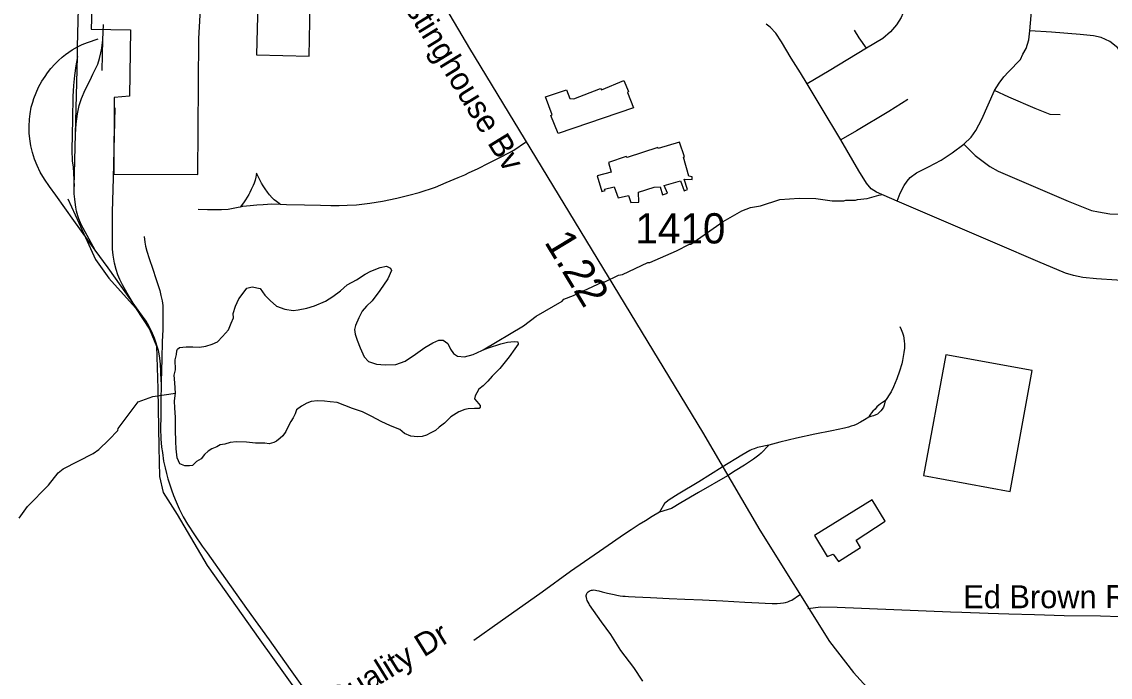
# Model space of a CAD drawing. Extents: x 1383679 to 1536984, y 460658 to 651027.
# Drawn here: x 1404192 to 1408689, y 511196 to 513904 of the extents above; entities that cross this region are included whole.
import ezdxf

# ---------------------------------------------------------------- set-up
doc = ezdxf.new("R2010")
doc.units = 0
for name, color, linetype in [('Exist Cultural Warehouse Building Footprint', 7, 'Continuous'), ('Exist Hydrographic Misc Water Feature', 7, 'Continuous'), ('Exist Railroad Mainline', 7, 'Continuous'), ('Exist Railroad Spur', 7, 'Continuous'), ('Exist Road Non-System Type 51', 7, 'Continuous'), ('Exist Road Non-System Type 51 Label', 7, 'Continuous'), ('Exist Road Secondary Mileage Hundredths English Label', 7, 'Continuous'), ('Exist Road Secondary Type 51 Attributed', 7, 'Continuous'), ('Exist Road Secondary Type 51 Label', 7, 'Continuous'), ('Exist Road Secondary Type 51 Number Label', 7, 'Continuous')]:
    doc.layers.add(name, color=color, linetype=linetype)

msp = doc.modelspace()

# ---------------------------------------------------------------- linework, layer by layer
at = {"layer": 'Exist Cultural Warehouse Building Footprint'}
for points in [[(1404640.6, 513870.7), (1404637.1, 513596.2), (1404573.9, 513591.7), (1404572.8, 513274.1), (1404918.9, 513273), (1404923.5, 513835.6), (1404953.9, 514367.6), (1404986.7, 514368.7), (1404984.3, 514477.6), (1404821.8, 514484.4), (1404821.8, 514562.7), (1404681.5, 514562.7), (1404679.2, 514489), (1404499.1, 514486.7), (1404486.2, 514082.9), (1404479.2, 513873.6), (1404640.6, 513870.7)], [(1405162.1, 513767), (1405378.6, 513762.4), (1405383.1, 513976.8), (1405166.6, 513981.4), (1405162.1, 513767)], [(1406355.9, 513593.4), (1406441.9, 513622.3), (1406455.9, 513586.6), (1406472.3, 513585.5), (1406583.3, 513629.1), (1406586.3, 513623.5), (1406678.6, 513660.9), (1406699.1, 513615.5), (1406693.8, 513612.1), (1406719, 513548), (1406408, 513443.1), (1406377.6, 513516.8), (1406382.8, 513520.2), (1406355.9, 513593.4)], [(1406909, 513407.1), (1406821.3, 513379.9), (1406819.5, 513384.4), (1406692.7, 513343), (1406689.2, 513347.5), (1406616.1, 513323.1), (1406627.2, 513282.9), (1406569.3, 513267.6), (1406588, 513202.3), (1406601.5, 513207.4), (1406599.7, 513212), (1406638.9, 513222.8), (1406655.8, 513176.3), (1406697.9, 513187), (1406707.9, 513157), (1406741.2, 513159.2), (1406739.5, 513200.1), (1406803.8, 513220.5), (1406828.9, 513221.6), (1406838.8, 513188.7), (1406859.3, 513196.1), (1406845.3, 513227.9), (1406913.1, 513247.1), (1406928.9, 513206.3), (1406942.3, 513211.4), (1406928.3, 513253.4), (1406961, 513252.8), (1406961.6, 513263.6), (1406948.2, 513265.9), (1406925.4, 513344.1), (1406929.5, 513345.8), (1406909, 513407.1)], [(1408366.5, 512462.8), (1408009.3, 512528.4), (1407917.5, 512029.4), (1408274.8, 511963.8), (1408366.5, 512462.8)], [(1407704.7, 511928.5), (1407466.2, 511782.2), (1407518.8, 511694.8), (1407544.5, 511705), (1407565.6, 511674.4), (1407656.8, 511732.3), (1407639.2, 511761.7), (1407758.5, 511841.1), (1407704.7, 511928.5)]]:
    msp.add_lwpolyline(points, dxfattribs=at)
at = {"layer": 'Exist Hydrographic Misc Water Feature'}
for points in [[(1406098.1, 512548.4), (1406264.3, 512647.6), (1406317.2, 512688.4), (1406424, 512750), (1406430.7, 512757.8), (1406471.1, 512772.9), (1406592.4, 512830.1), (1406600.4, 512830), (1406657, 512856.7), (1406673.1, 512860.3), (1406778.2, 512910), (1406786.2, 512909.7), (1406897.1, 512957.7), (1406950.1, 512986), (1406955.8, 512985.9), (1407089.8, 513078.9), (1407166.8, 513123.1), (1407203.1, 513136.3), (1407243.3, 513143.4), (1407323.9, 513169.5), (1407404, 513175.7), (1407472, 513174.2), (1407539.8, 513164.7), (1407587.8, 513163.7), (1407595.9, 513167.4), (1407635.9, 513166.6), (1407644, 513170.4), (1407684.1, 513173.4), (1407732.4, 513188.4), (1407748.4, 513190)], [(1404826.5, 512370.2), (1404824, 512413), (1404820.9, 512444.1), (1404826.9, 512465.8), (1404826, 512507.8), (1404831.8, 512529.5), (1404832.1, 512544.1), (1404835.9, 512551.3), (1404843.4, 512558.4), (1404870.8, 512561.5), (1404898.1, 512560.9), (1404925.5, 512560.3), (1404952.9, 512563.4), (1404978.6, 512571.9), (1405000.7, 512582.4), (1405021.5, 512603.6), (1405045.5, 512630.7), (1405057, 512659.6), (1405066.6, 512681.3), (1405065.2, 512699.5), (1405074.8, 512728.5), (1405088.2, 512759.2), (1405110.7, 512787.8), (1405122, 512804), (1405144, 512809), (1405176.6, 512802.8), (1405196.2, 512775.1), (1405217.6, 512752.7), (1405244.5, 512728.5), (1405278.8, 512716.8), (1405313.4, 512710.6), (1405333.5, 512713.8), (1405370.1, 512720.3), (1405401.3, 512730.6), (1405447.3, 512749.7), (1405476.9, 512769.1), (1405508.4, 512792.1), (1405536.3, 512817), (1405574.9, 512838), (1405610.1, 512861), (1405634.1, 512873.2), (1405672.6, 512888.8), (1405698.3, 512893.8), (1405714.6, 512886.1), (1405719.8, 512876.9), (1405703.9, 512842.5), (1405670.7, 512794.1), (1405638.8, 512751), (1405616.5, 512729.6), (1405597.8, 512708.1), (1405584.5, 512681.1), (1405571, 512648.6), (1405567.1, 512632.3), (1405568.6, 512614), (1405577.2, 512588.3), (1405589.3, 512557.1), (1405606.5, 512519.4), (1405623.9, 512500.7), (1405658, 512489.7), (1405693.6, 512487.3), (1405737.4, 512488.3), (1405776, 512502), (1405818.6, 512531.5), (1405857.4, 512558.6), (1405890.6, 512577.9), (1405914.5, 512588.3), (1405932.7, 512588), (1405952.5, 512574.7), (1405963, 512550.9), (1405975.4, 512534.2), (1405991.6, 512522.9), (1406020.7, 512520.5), (1406057.4, 512528.8), (1406092.4, 512546.2), (1406098.1, 512548.4)], [(1406098.1, 512548.4), (1406120, 512556.6), (1406171.4, 512573.7), (1406198.9, 512580.4), (1406226.3, 512583.5), (1406240.8, 512581.4), (1406242.5, 512572.2), (1406229.2, 512552.4), (1406204.9, 512520.1), (1406167.4, 512471.8), (1406135.8, 512439.6), (1406117.2, 512419.9), (1406098.5, 512400.3), (1406080, 512386.1), (1406072.4, 512371.7), (1406064.8, 512359.1), (1406062.7, 512346.4), (1406071.7, 512335.2), (1406085.9, 512318.5), (1406085.7, 512311.2), (1406082, 512305.9), (1406061.9, 512306.3), (1406036.4, 512305), (1406021.7, 512301.7), (1405997.8, 512293.1), (1405964.5, 512271.9), (1405938.5, 512245.1), (1405916.2, 512229.2), (1405901.4, 512214.9), (1405879.3, 512204.5), (1405864.6, 512195.7), (1405846.2, 512190.6), (1405826.1, 512189.2), (1405798.7, 512191.7), (1405773.5, 512203.1), (1405753.7, 512220), (1405715.8, 512235.3), (1405676, 512252.6), (1405638.2, 512273.5), (1405600.2, 512292.5), (1405558.6, 512306.1), (1405526.3, 512319.2), (1405494.5, 512330.7), (1405466.1, 512333.7), (1405442.5, 512336), (1405413.3, 512338.4), (1405387.7, 512335.3), (1405369.4, 512328.4), (1405347.2, 512316.1), (1405326.8, 512300.2), (1405321.1, 512283.9), (1405313.4, 512267.7), (1405303.9, 512253.3), (1405294.5, 512235.2), (1405283, 512211.8), (1405269.9, 512193.9), (1405258.8, 512183.1), (1405244, 512170.7), (1405232.9, 512165.5), (1405214.5, 512160.4), (1405196.4, 512162.6), (1405158.1, 512163.5), (1405119.9, 512167.9), (1405079.7, 512168.7), (1405052.3, 512165.7), (1405030.3, 512158.9), (1405012.1, 512155.6), (1404997.3, 512148.6), (1404977.1, 512140), (1404962.2, 512129.4), (1404947.4, 512116.9), (1404932.4, 512099), (1404913.9, 512086.7), (1404897.2, 512070.6), (1404884.4, 512069), (1404866.2, 512069.4), (1404844.4, 512077.2), (1404834.1, 512102.9), (1404829.4, 512139.5), (1404828.1, 512170.5), (1404827.3, 512217.9), (1404826.5, 512270.8), (1404823.6, 512307.3), (1404822.5, 512338.3), (1404826.5, 512370.2)], [(1404180.7, 511852.8), (1404215.9, 511901), (1404301.7, 511990), (1404342.8, 512041.1), (1404363.1, 512056.6), (1404486.5, 512119.8), (1404510.9, 512137.3), (1404551.7, 512176.3), (1404588.6, 512215.5), (1404590.8, 512223.4), (1404673.2, 512333.5), (1404733.7, 512356.2), (1404826.5, 512370.2)]]:
    msp.add_lwpolyline(points, dxfattribs=at)
at = {"layer": 'Exist Railroad Mainline'}
msp.add_lwpolyline([(1404768.2, 512417.2), (1404767.1, 512327.8), (1404766, 512273), (1404765.3, 512225.3), (1404766.4, 512180.5), (1404769.2, 512147), (1404772.7, 512124.4), (1404778.1, 512089), (1404783.8, 512061.5), (1404789.3, 512037.4), (1404796, 512015.6), (1404802.1, 511995.4), (1404810.4, 511970.2), (1404819.1, 511946.7), (1404829.5, 511920.8), (1404842.8, 511891.6), (1404859.1, 511858.6), (1404876.7, 511828.5), (1404905, 511784.6), (1404937.2, 511738.2), (1404957.6, 511710), (1405033.3, 511602.8), (1405120.9, 511479.8), (1405213.6, 511350.3), (1405300.4, 511227.8), (1405461.2, 511001.5)], dxfattribs=at)
at = {"layer": 'Exist Railroad Spur'}
for p, q in [((1404526.9, 513829.3), (1404528.9, 513893.4)), ((1404524.1, 513703.2), (1404526.9, 513829.3)), ((1404421.5, 513760.9), (1404422.5, 513800.3))]:
    msp.add_line(p, q, dxfattribs=at)
for points in [[(1404422.5, 513800.3), (1404427.7, 514015.2)], [(1404414, 513439.5), (1404416.8, 513481.9), (1404422.7, 513523.5), (1404429.2, 513558.3), (1404439, 513587.7), (1404453.8, 513622.5), (1404474, 513663.6), (1404485.5, 513687.3), (1404506.2, 513729.1), (1404513.2, 513752.6), (1404518.8, 513776.3), (1404522.1, 513794.5), (1404526.9, 513829.3)], [(1404422.5, 513800.3), (1404441.2, 513809.6), (1404463.1, 513818.1), (1404508.2, 513833.1)], [(1404495.8, 512960.7), (1404407.7, 513082.9), (1404332.6, 513187.2), (1404306.5, 513223.9), (1404286.5, 513253.5), (1404268.4, 513283.1), (1404254.9, 513310.7), (1404244.3, 513336.8), (1404235.6, 513363.6), (1404229.3, 513391.4), (1404226.2, 513410.6), (1404222.9, 513442.1), (1404222.7, 513471.5), (1404224.1, 513502.4), (1404226.6, 513524.1), (1404231, 513550.9), (1404237.5, 513572.4), (1404241.9, 513587.7), (1404251, 513610.5), (1404261.3, 513634.6), (1404275, 513658.1), (1404288.4, 513677.9), (1404298.9, 513693.6), (1404312.6, 513710.8), (1404328.3, 513729.7), (1404344.3, 513743.8), (1404359.4, 513758.6), (1404372.6, 513768.4), (1404400.5, 513788), (1404421.8, 513800), (1404422.5, 513800.3)], [(1404421.5, 513760.9), (1404415.7, 513722.1), (1404409.4, 513682.3), (1404405, 513641), (1404403.5, 513595.7), (1404400.9, 513502.4), (1404398.1, 513374.2), (1404400.5, 513329), (1404403.8, 513303.3), (1404405.9, 513278.7), (1404409, 513223.7)], [(1404495.8, 512960.7), (1404436.8, 513066), (1404434, 513073.4), (1404427.5, 513089.5), (1404423.5, 513102.7), (1404418.5, 513121.7), (1404415, 513138.6), (1404412, 513158.2), (1404410.7, 513171.3), (1404408.5, 513193.7), (1404409, 513223.7), (1404414, 513439.5), (1404421.5, 513760.9)], [(1404652.6, 512742), (1404626.7, 512782.7), (1404608, 512817.9), (1404597.2, 512838.9), (1404588.5, 512858.9), (1404581.9, 512880.6), (1404575, 512906.7), (1404569.3, 512940.4), (1404566.3, 512964.1), (1404566.8, 513066), (1404567.1, 513117.8), (1404570.6, 513259.8), (1404577.6, 513548.9)], [(1404697, 513016.4), (1404700, 512993.7), (1404703.5, 512977), (1404709, 512955.9), (1404718.7, 512925.6), (1404733.1, 512882.6), (1404746.2, 512843.4), (1404755.5, 512814.3), (1404762, 512793.2), (1404767.1, 512773.1), (1404771.6, 512751.8), (1404774.5, 512732), (1404775.3, 512709.2), (1404774.5, 512675.5), (1404774.4, 512630.9), (1404772.5, 512583.4), (1404771, 512511.7), (1404768.2, 512417.2)], [(1404652.6, 512742), (1404601.9, 512811.6), (1404548.2, 512887.3), (1404495.8, 512960.7)], [(1404768.2, 512417.2), (1404766.6, 512461.2), (1404764.5, 512489.5), (1404762, 512514), (1404759.2, 512532.1), (1404756.6, 512546), (1404751.8, 512562.3), (1404747.2, 512576.7), (1404740.5, 512596.3), (1404731.8, 512616.9), (1404725.1, 512630.9), (1404717.2, 512647.8), (1404705.7, 512667), (1404680, 512703.5), (1404652.6, 512742)]]:
    msp.add_lwpolyline(points, dxfattribs=at)
at = {"layer": 'Exist Road Non-System Type 51'}
for points in [[(1407810.1, 514185.7), (1407817.9, 514157.7), (1407828, 514115.2), (1407836.9, 514082.8), (1407844.8, 514051.5), (1407845.9, 514024.7), (1407844.8, 513993.3), (1407839.1, 513955.5), (1407825, 513921.2), (1407805.6, 513892.2), (1407781.1, 513863.2), (1407748.9, 513835.4), (1407681.9, 513795.4)], [(1408356.1, 513866.9), (1408368, 513994.5), (1408376.9, 514086.2), (1408384.8, 514154.3)], [(1407436.8, 513648.3), (1407408.9, 513693.3), (1407370.8, 513753.7), (1407330.5, 513820.8), (1407306.4, 513857.2), (1407284.1, 513881.9), (1407266.9, 513894.9)], [(1407681.9, 513795.4), (1407650.9, 513838), (1407631.5, 513868.9)], [(1408209.9, 513619.9), (1408229.9, 513649.9), (1408248.9, 513677.3), (1408268.9, 513697.2), (1408317.9, 513748.8), (1408327.8, 513769.8), (1408341.1, 513794.3), (1408352.4, 513830.1), (1408356.1, 513866.9)], [(1408731.2, 513109.4), (1408739.5, 513195), (1408745.9, 513353.8), (1408753.6, 513448.8), (1408757, 513523.5), (1408757.9, 513591.7), (1408757.9, 513674.8), (1408753.6, 513723.9), (1408746.1, 513749.7), (1408732.9, 513776.2), (1408719.6, 513796.2), (1408686.4, 513822.8), (1408651.4, 513838.7), (1408619, 513846.1), (1408564.1, 513851.9), (1408446, 513861.1), (1408356.1, 513866.9)], [(1407681.9, 513795.4), (1407527.1, 513701.4), (1407436.8, 513648.3)], [(1407576.1, 513416.2), (1407493.9, 513550.9), (1407436.8, 513648.3)], [(1408084.2, 513397.9), (1408113.4, 513427), (1408133.4, 513454.5), (1408157.5, 513501.8), (1408209.9, 513619.9)], [(1408482, 513519.3), (1408440.6, 513520.4), (1408379.1, 513546.2), (1408269.6, 513593.1), (1408209.9, 513619.9)], [(1407852.1, 513582.6), (1407774.1, 513533.5), (1407640.5, 513453.6), (1407576.1, 513416.2)], [(1405259, 513150.3), (1405285.1, 513149.5), (1405359.9, 513147.8), (1405425.6, 513146), (1405469.3, 513145.4), (1405502.6, 513145.6), (1405536.5, 513146.7), (1405574.2, 513148.4), (1405629.6, 513154.6), (1405681.9, 513163), (1405741, 513175.2), (1405791.4, 513187.6), (1405833.6, 513198.2), (1405901.1, 513221.3), (1405945.6, 513239.6), (1405995.3, 513260.1), (1406022.7, 513272.2), (1406040.6, 513281.3), (1406074.3, 513296.3), (1406123.1, 513321.2), (1406175.4, 513347.8), (1406224.5, 513374.3), (1406273.2, 513407.2)], [(1407808.2, 513163.3), (1407723.1, 513200.8), (1407701.1, 513213.7), (1407681.9, 513236.8), (1407649.6, 513288.5), (1407576.1, 513416.2)], [(1407808.2, 513163.3), (1407821.1, 513195.6), (1407836.6, 513227.8), (1407849.5, 513245.9), (1407862.4, 513260.1), (1407888.1, 513279.4), (1407937.9, 513304.8), (1407990.1, 513332.3), (1408035.2, 513362), (1408084.2, 513397.9)], [(1408084.2, 513397.9), (1408130.9, 513352.2), (1408163.2, 513326.4), (1408190.8, 513306.5), (1408225.6, 513286.5), (1408515, 513162.6), (1408611.5, 513124.3), (1408639.8, 513118.5), (1408687.1, 513111.1), (1408731.2, 513109.4)], [(1405259, 513150.3), (1405244.4, 513161.5), (1405235.2, 513168.8), (1405226.1, 513177.2), (1405215.6, 513189.3), (1405206.7, 513200.5), (1405197, 513214.6), (1405189.3, 513226.3), (1405182.7, 513237.8), (1405176.8, 513248.8), (1405161, 513278.8), (1405158.5, 513261.8), (1405155.8, 513250.4), (1405152.3, 513238), (1405148.2, 513228.1), (1405140.2, 513210.9), (1405134.5, 513199.4), (1405129.8, 513190.3), (1405123.5, 513179.2), (1405116.6, 513168.1), (1405111.1, 513160.2), (1405095.5, 513139.9)], [(1404382.4, 513173.3), (1404427.3, 513072.9), (1404496.2, 512922.4), (1404551.4, 512845.5), (1404661.7, 512721.7), (1404720.3, 512634.7), (1404747.9, 512564.5), (1404754.7, 512387.2), (1404758.2, 512146.3), (1404761.6, 512025.9), (1404775.4, 511959), (1404834, 511868.7), (1404958.1, 511658), (1405175.3, 511350.2), (1405482.1, 510922)], [(1405095.5, 513139.9), (1405104.9, 513141.7), (1405135.2, 513145.6), (1405162.8, 513148.2), (1405189.8, 513149.9), (1405224.3, 513151.3), (1405259, 513150.3)], [(1409257.9, 512800.5), (1409049.6, 512813.3), (1408884.2, 512825), (1408632.2, 512842.5), (1408575.8, 512847.5), (1408536.6, 512855.8), (1408504.2, 512865.8), (1408390, 512913.1), (1408222.2, 512985.3), (1408097.1, 513039.5), (1407943.8, 513105.2), (1407808.2, 513163.3)], [(1404920, 513129.3), (1404958.9, 513128.4), (1404987.9, 513128), (1405017.7, 513128.4), (1405044.2, 513130.2), (1405064.7, 513133.4), (1405085.3, 513137.8), (1405095.5, 513139.9)], [(1407819.7, 512645.5), (1407825.2, 512633), (1407828, 512626.2), (1407830.9, 512618.8), (1407834.5, 512606.4), (1407836, 512596.4), (1407837.6, 512584.8), (1407838.4, 512574), (1407838, 512555.2), (1407836, 512537.1), (1407833.5, 512521), (1407830.1, 512504.1), (1407827, 512490.7), (1407818, 512460.1), (1407807.2, 512428.3), (1407793.3, 512395.2), (1407783, 512375.3), (1407775.5, 512362.8), (1407765.9, 512347.4), (1407758.8, 512337.4)], [(1407758.8, 512337.4), (1407754.7, 512320.1), (1407751.6, 512311.9), (1407746.7, 512304.2), (1407740.8, 512296.2), (1407732.7, 512288.7), (1407726.4, 512283.4), (1407720.7, 512279.9), (1407711.1, 512275.6), (1407699.5, 512272.8), (1407690.6, 512270.9)], [(1407758.8, 512337.4), (1407747.1, 512330.9), (1407739.2, 512325.4), (1407732.3, 512320.1), (1407724.3, 512312.7), (1407716.8, 512304.2), (1407708, 512295.8), (1407702.5, 512289.1), (1407697.6, 512282.6), (1407693.2, 512275.2), (1407690.6, 512270.9)], [(1407690.6, 512270.9), (1407674, 512259.1), (1407657.3, 512249.5), (1407638.8, 512240.6), (1407629.2, 512236.7), (1407618.8, 512232.8), (1407606.8, 512229), (1407590.5, 512224.7), (1407539, 512213.9), (1407467.9, 512199.8), (1407392.6, 512184), (1407323, 512167.3), (1407278.1, 512154.8)], [(1407278.1, 512154.8), (1407231.2, 512144.6), (1407217, 512140.3), (1407207.7, 512136.8), (1407199.3, 512132.9), (1407166.1, 512113.4), (1407085.3, 512063.9)], [(1407278.1, 512154.8), (1407246.8, 512122.4), (1407236.8, 512113.6), (1407226.2, 512105.2), (1407215, 512097.3), (1407177.8, 512072.8), (1407139.5, 512048.6), (1407106.8, 512028.4)], [(1407085.3, 512063.9), (1406988.9, 512003.1), (1406903.9, 511952.4), (1406866.5, 511928.3), (1406847.4, 511913.4), (1406826.5, 511877.9)], [(1407106.8, 512028.4), (1406987.4, 511959.7), (1406914, 511916), (1406875.5, 511892.8), (1406826.5, 511877.9)], [(1406826.5, 511877.9), (1406796.7, 511859.7), (1406768.4, 511842.5), (1406742.5, 511826.4), (1406709.3, 511805), (1406681.9, 511787.3), (1406596.7, 511728.2), (1406458.3, 511632.8), (1406342, 511547.6), (1406168.1, 511424.9), (1406060.1, 511348.1)], [(1406757.9, 511179.2), (1406720.8, 511236.7), (1406666.6, 511306.8), (1406625.1, 511372.2), (1406586.2, 511424.3), (1406537.9, 511494.5), (1406535.3, 511499.3), (1406531.6, 511506.1), (1406528.3, 511513.5), (1406526.1, 511519.2), (1406524.9, 511525.1), (1406524.2, 511529.8), (1406524.2, 511533.8), (1406524.5, 511538.1), (1406525.7, 511541.7), (1406528.2, 511545.2), (1406531.4, 511548.2), (1406536.2, 511552.1), (1406541.1, 511554.5), (1406546.1, 511555.8), (1406550, 511556.3), (1406555.7, 511556.7), (1406562.3, 511556.1), (1406568.2, 511554.9), (1406576.5, 511552.6), (1406589.5, 511548.8), (1406611.8, 511543.5), (1406639.3, 511538), (1406650.3, 511535.4), (1406664, 511532.8), (1406675.3, 511531.6), (1406684.7, 511530.8), (1406698.1, 511529.8), (1406725.4, 511528.2), (1406788.9, 511526.1), (1406866.6, 511521.8), (1406931, 511519), (1407004.8, 511515.2), (1407088.8, 511512.2), (1407179.2, 511506.6), (1407236.9, 511502.9), (1407262.8, 511501.4), (1407292.2, 511500.5), (1407306.6, 511500.5), (1407312.2, 511500.5), (1407326.9, 511501.9), (1407338.9, 511503.4), (1407347.3, 511505.3), (1407356.4, 511507.9), (1407365.3, 511511.1), (1407372.7, 511515), (1407404.7, 511536.7)], [(1407439.6, 511479.6), (1407493.2, 511486.6), (1407561, 511485), (1408028, 511466.9), (1408075, 511464.8), (1408183.8, 511461.4), (1408269.1, 511458.3), (1408375, 511454.7), (1408498.2, 511451.6), (1408647.9, 511449.6), (1408811.4, 511444.6), (1408988.6, 511439.8), (1409062.9, 511436.7), (1409083.2, 511434.7), (1409092.6, 511433), (1409107.3, 511427.4), (1409114.2, 511423.7), (1409143.1, 511409.9)]]:
    msp.add_lwpolyline(points, dxfattribs=at)
at = {"layer": 'Exist Road Secondary Type 51 Attributed'}
msp.add_lwpolyline([(1404961.5, 515533.5), (1405081.1, 515357.9), (1405565, 514562.6), (1405783.8, 514231.4), (1406041.9, 513793.7), (1407003.6, 512208.3), (1407241.4, 511803), (1407528.8, 511343.2), (1407627.4, 511215.9), (1407752.7, 511078), (1407881.9, 510956.9), (1408044.5, 510842.8), (1408147.1, 510786.7), (1408535.7, 510576), (1408736.5, 510466.6)], dxfattribs=at)

# ---------------------------------------------------------------- texts
at = {"layer": 'Exist Road Non-System Type 51 Label'}
for s, rotation, p in [('Ed Brown Rd', 0.0513, (1408081.5, 511480.9)), ('Quality Dr', 31.7336, (1405486.4, 511050.4))]:
    msp.add_text(s, height=95, rotation=rotation, dxfattribs=at).set_placement(p)
at = {"layer": 'Exist Road Secondary Mileage Hundredths English Label'}
msp.add_text('1.22', height=125, rotation=301.2427, dxfattribs=at).set_placement((1406348.2, 512994.3))
at = {"layer": 'Exist Road Secondary Type 51 Label'}
msp.add_text('Westinghouse Bv', height=95, rotation=301.5436, dxfattribs=at).set_placement((1405673.9, 514120.2))
at = {"layer": 'Exist Road Secondary Type 51 Number Label'}
msp.add_text('1410', height=125, dxfattribs=at).set_placement((1406726.9, 512988.2))

doc.saveas('drawing.dxf')
